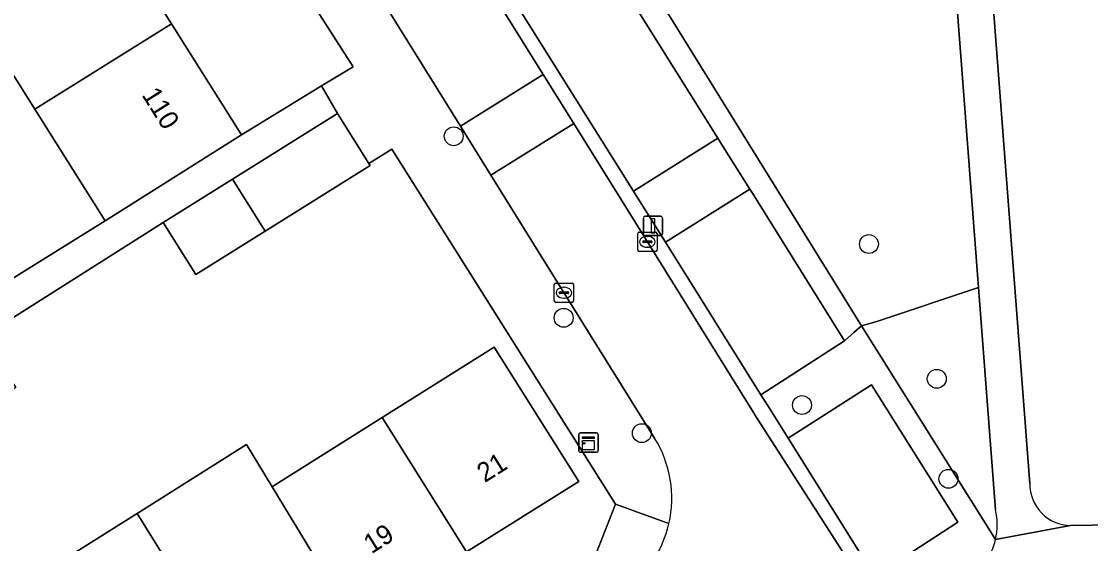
# Model space of a CAD drawing. Extents: x 158455 to 159797, y 387218 to 388672.
# Drawn here: x 158941.2 to 158996.6, y 387931.9 to 387958.9 of the extents above; entities that cross this region are included whole.
import ezdxf

# ---------------------------------------------------------------- set-up
doc = ezdxf.new("R2010")
doc.units = 0
for name, color, linetype in [('IMGEO_Boom', 7, 'Continuous'), ('IMGEO_Erf', 7, 'Continuous'), ('IMGEO_Groenvoorziening', 7, 'Continuous'), ('IMGEO_Haag', 7, 'Continuous'), ('IMGEO_Kast', 7, 'Continuous'), ('IMGEO_Kolk', 7, 'Continuous'), ('IMGEO_Lichtmast', 7, 'Continuous'), ('IMGEO_Pand', 7, 'Continuous'), ('IMGEO_Pand_nummerreeks', 7, 'Continuous'), ('IMGEO_Parkeervlak_open', 7, 'Continuous'), ('IMGEO_Rijbaan_lokaal_open', 7, 'Continuous'), ('IMGEO_Voetpad_halfverhard', 7, 'Continuous'), ('IMGEO_Voetpad_open', 7, 'Continuous')]:
    doc.layers.add(name, color=color, linetype=linetype)

msp = doc.modelspace()

# ---------------------------------------------------------------- linework, layer by layer
at = {"layer": 'IMGEO_Boom'}
for centre in [(158963.609, 387952.96), (158985.105, 387947.38), (158969.301, 387943.562), (158988.617, 387940.404), (158981.64, 387939.044), (158973.35, 387937.591), (158989.221, 387935.226)]:
    msp.add_circle(centre, 0.489, dxfattribs=at)
at = {"layer": 'IMGEO_Erf'}
for points in [[(158940.491, 387977.032), (158944.123, 387971.266), (158941.977, 387969.914), (158945.446, 387964.407), (158948.996, 387958.773), (158952.616, 387953.026), (158956.767, 387955.577), (158958.396, 387956.555), (158939.442, 387986.116)], [(158938.638, 387944.292), (158945.566, 387948.585), (158941.925, 387954.365), (158938.353, 387960.033)], [(158970.597, 387930.387), (158971.987, 387933.904), (158960.403, 387952.298), (158959.214, 387951.558), (158959.283, 387951.448), (158953.85, 387948.049), (158950.251, 387945.797), (158948.563, 387948.494), (158939.165, 387942.542), (158940.572, 387940.48), (158940.933, 387939.951), (158936.935, 387937.435), (158933.087, 387935.014), (158932.702, 387935.58), (158931.41, 387937.732), (158922.317, 387932.014), (158923.438, 387930.219)], [(158941.567, 387929.882), (158947.217, 387933.432), (158952.89, 387936.996), (158954.209, 387934.815), (158954.357, 387934.908), (158959.91, 387938.396), (158965.71, 387942.04), (158970.081, 387935.082), (158964.279, 387931.437)]]:
    msp.add_lwpolyline(points, dxfattribs=at)
at = {"layer": 'IMGEO_Groenvoorziening'}
for points in [[(158989.247, 387965.246), (158984.748, 387965.048), (158981.513, 387964.502), (158978.242, 387963.423), (158972.799, 387972.455), (158974.983, 387976.585), (158966.256, 387991.241), (158962.688, 387990.168), (158960.939, 387989.488), (158959.268, 387988.263), (158957.93, 387986.48), (158954.948, 387981.466), (158965.465, 387964.378), (158964.442, 387963.648), (158965.158, 387962.504), (158970.589, 387965.972), (158984.712, 387943.141), (158985.506, 387943.363), (158990.776, 387945.124)], [(158970.589, 387965.972), (158965.158, 387962.504), (158965.524, 387961.92), (158969.9, 387964.658), (158970.669, 387963.429), (158977.282, 387952.858), (158977.562, 387952.411), (158978.936, 387950.222), (158979.072, 387950.006), (158983.837, 387942.365), (158984.327, 387942.799), (158984.712, 387943.141)], [(158978.936, 387950.222), (158977.562, 387952.411), (158977.282, 387952.858), (158972.911, 387950.123), (158973.226, 387949.62), (158974.566, 387947.478)]]:
    msp.add_lwpolyline(points, close=True, dxfattribs=at)
for points in [[(158990.491, 387973.348), (158990.636, 387971.458), (158993.435, 387934.975)], [(158995.538, 387932.809), (159000, 387932.87), (159013.64, 387933.057), (159020.674, 387933.153), (159020.488, 387940.205), (159025.169, 387940.88), (159024.083, 387951.621)], [(158991.65, 387933.622), (158990.776, 387945.124), (158985.506, 387943.363), (158984.712, 387943.141), (158991.661, 387932.088)], [(158991.661, 387932.088), (158984.712, 387943.141), (158984.327, 387942.799), (158983.837, 387942.365), (158979.511, 387939.581), (158979.885, 387938.984), (158980.925, 387937.324), (158985.239, 387940.099), (158989.713, 387932.973), (158987.385, 387931.461), (158987.447, 387931.274), (158987.341, 387931.14), (158988.62, 387929.138), (158990.179, 387930.036)]]:
    msp.add_lwpolyline(points, dxfattribs=at)
for centre, radius, start, end in [((158995.564, 387934.938), 2.129, 179.0003, 269.3087), ((158988.451, 387932.832), 3.295, 346.9518, 13.8699), ((158988.469, 387932.832), 3.277, 301.4453, 346.8794)]:
    msp.add_arc(centre, radius, start, end, dxfattribs=at)
at = {"layer": 'IMGEO_Haag'}
msp.add_lwpolyline([(158970.589, 387965.972), (158965.158, 387962.504), (158965.524, 387961.92), (158969.9, 387964.658), (158970.669, 387963.429), (158977.282, 387952.858), (158977.562, 387952.411), (158978.936, 387950.222), (158979.072, 387950.006), (158983.837, 387942.365), (158984.327, 387942.799), (158984.712, 387943.141)], close=True, dxfattribs=at)
at = {"layer": 'IMGEO_Kast'}
for p, q in [((158970.159, 387937.6), (158971, 387937.6)), ((158971, 387937.6), (158970.159, 387937.6)), ((158970.084, 387936.675), (158970.084, 387937.516)), ((158970.084, 387937.516), (158970.084, 387936.675)), ((158971.084, 387937.525), (158971.084, 387936.684)), ((158971.084, 387936.684), (158971.084, 387937.525)), ((158971.009, 387936.6), (158970.168, 387936.6)), ((158970.168, 387936.6), (158971.009, 387936.6))]:
    msp.add_line(p, q, dxfattribs=at)
for points in [[(158970.279, 387937.39), (158970.879, 387937.39), (158970.879, 387937.305), (158970.279, 387937.305), (158970.279, 387937.39)], [(158970.279, 387937.215), (158970.879, 387937.215), (158970.879, 387936.726), (158970.279, 387936.726), (158970.279, 387937.215)]]:
    msp.add_lwpolyline(points, dxfattribs=at)
msp.add_circle((158970.363, 387937.064), 0.0377, dxfattribs=at)
for centre, start, end in [((158970.162, 387937.522), 92.4484, 184.2845), ((158970.162, 387937.522), 92.4484, 184.2845), ((158971.006, 387937.522), 2.4484, 94.2845), ((158971.006, 387937.522), 2.4484, 94.2845), ((158970.162, 387936.678), 182.4484, 274.2845), ((158970.162, 387936.678), 182.4484, 274.2845), ((158971.006, 387936.678), 272.4484, 4.2845), ((158971.006, 387936.678), 272.4484, 4.2845)]:
    msp.add_arc(centre, 0.0779, start, end, dxfattribs=at)
at = {"layer": 'IMGEO_Kolk'}
for p, q in [((158973.133, 387947.069), (158973.133, 387947.921)), ((158973.208, 387947.995), (158974.06, 387947.995)), ((158973.435, 387947.538), (158973.833, 387947.538)), ((158973.621, 387947.775), (158973.646, 387947.775)), ((158974.134, 387947.921), (158974.134, 387947.069)), ((158974.06, 387946.995), (158973.208, 387946.995)), ((158973.392, 387947.489), (158973.392, 387947.501)), ((158973.83, 387947.452), (158973.432, 387947.452)), ((158973.644, 387947.215), (158973.619, 387947.215)), ((158973.876, 387947.501), (158973.876, 387947.489)), ((158968.892, 387945.361), (158969.744, 387945.361)), ((158968.817, 387944.435), (158968.817, 387945.287)), ((158969.076, 387944.855), (158969.076, 387944.867)), ((158969.514, 387944.818), (158969.116, 387944.818)), ((158969.119, 387944.904), (158969.517, 387944.904)), ((158969.305, 387945.141), (158969.33, 387945.141)), ((158969.56, 387944.867), (158969.56, 387944.855)), ((158969.818, 387945.287), (158969.818, 387944.435)), ((158969.744, 387944.361), (158968.892, 387944.361)), ((158969.328, 387944.581), (158969.303, 387944.581))]:
    msp.add_line(p, q, dxfattribs=at)
for points in [[(158973.133, 387947.069), (158973.133, 387947.921)], [(158973.208, 387947.995), (158974.06, 387947.995)], [(158974.134, 387947.921), (158974.134, 387947.069)], [(158974.06, 387946.995), (158973.208, 387946.995)], [(158968.892, 387945.361), (158969.744, 387945.361)], [(158968.817, 387944.435), (158968.817, 387945.287)], [(158969.818, 387945.287), (158969.818, 387944.435)], [(158969.744, 387944.361), (158968.892, 387944.361)]]:
    msp.add_lwpolyline(points, dxfattribs=at)
for centre, radius, start, end in [((158973.21, 387947.919), 0.0765, 91.552, 178.448), ((158973.21, 387947.919), 0.0765, 91.552, 178.448), ((158973.432, 387947.498), 0.0403, 85.8775, 175.7526), ((158973.837, 387947.5), 0.0386, 1.7309, 96.639), ((158974.058, 387947.919), 0.0765, 1.552, 88.448), ((158974.058, 387947.919), 0.0765, 1.552, 88.448), ((158973.21, 387947.071), 0.0765, 181.552, 268.448), ((158973.21, 387947.071), 0.0765, 181.552, 268.448), ((158973.429, 387947.488), 0.0366, 178.938, 274.7102), ((158973.833, 387947.495), 0.043, 264.8664, 352.4533), ((158974.058, 387947.071), 0.0765, 271.552, 358.448), ((158974.058, 387947.071), 0.0765, 271.552, 358.448), ((158968.894, 387945.285), 0.0765, 91.552, 178.448), ((158968.894, 387945.285), 0.0765, 91.552, 178.448), ((158969.742, 387945.285), 0.0765, 1.552, 88.448), ((158969.742, 387945.285), 0.0765, 1.552, 88.448), ((158969.116, 387944.864), 0.0403, 85.8775, 175.7526), ((158969.113, 387944.854), 0.0366, 178.938, 274.7102), ((158969.517, 387944.861), 0.043, 264.8664, 352.4533), ((158969.521, 387944.866), 0.0386, 1.7309, 96.639), ((158968.894, 387944.437), 0.0765, 181.552, 268.448), ((158968.894, 387944.437), 0.0765, 181.552, 268.448), ((158969.742, 387944.437), 0.0765, 271.552, 358.448), ((158969.742, 387944.437), 0.0765, 271.552, 358.448)]:
    msp.add_arc(centre, radius, start, end, dxfattribs=at)
for centre, major_axis, ratio, start_param, end_param in [((158973.62, 387947.495), (-0.387, 0.002), 0.722429, 4.712389, 7.853982), ((158973.645, 387947.495), (-0.39, 0.002), 0.717154, 1.570796, 4.712389), ((158969.304, 387944.861), (-0.387, 0.002), 0.722429, 4.712389, 7.853982), ((158969.329, 387944.861), (-0.39, 0.002), 0.717154, 1.570796, 4.712389)]:
    msp.add_ellipse(centre, major_axis=major_axis, ratio=ratio, start_param=start_param, end_param=end_param, dxfattribs=at)
at = {"layer": 'IMGEO_Lichtmast'}
for p, q in [((158973.431, 387947.922), (158973.431, 387948.722)), ((158973.431, 387948.722), (158973.431, 387947.922)), ((158973.531, 387948.822), (158974.321, 387948.822)), ((158974.321, 387948.822), (158973.531, 387948.822)), ((158974.421, 387948.722), (158974.421, 387947.922)), ((158974.421, 387947.922), (158974.421, 387948.722)), ((158974.321, 387947.822), (158973.531, 387947.822)), ((158973.531, 387947.822), (158974.321, 387947.822))]:
    msp.add_line(p, q, dxfattribs=at)
msp.add_lwpolyline([(158973.851, 387948.697), (158974.001, 387948.697), (158974.001, 387947.947), (158973.851, 387947.947), (158973.851, 387948.697)], dxfattribs=at)
for centre, start, end in [((158973.531, 387948.722), 90, 180), ((158973.531, 387948.722), 90, 180), ((158974.321, 387948.722), 0, 90), ((158974.321, 387948.722), 360, 90), ((158973.531, 387947.922), 180, 270), ((158973.531, 387947.922), 180, 270), ((158974.321, 387947.922), 270, 0), ((158974.321, 387947.922), 270, 0)]:
    msp.add_arc(centre, 0.1, start, end, dxfattribs=at)
at = {"layer": 'IMGEO_Pand'}
for points in [[(158941.925, 387954.365), (158948.996, 387958.773), (158945.446, 387964.407), (158938.353, 387960.033)], [(158941.925, 387954.365), (158945.566, 387948.585), (158952.616, 387953.026), (158948.996, 387958.773)], [(158953.85, 387948.049), (158959.283, 387951.448), (158959.214, 387951.558), (158957.595, 387954.146), (158952.158, 387950.744)], [(158953.85, 387948.049), (158952.158, 387950.744), (158948.563, 387948.494), (158950.251, 387945.797)], [(158964.279, 387931.437), (158970.081, 387935.082), (158965.71, 387942.04), (158959.91, 387938.396)], [(158959.91, 387938.396), (158954.357, 387934.908), (158954.209, 387934.815), (158957.19, 387929.884), (158957.081, 387929.814), (158958.388, 387927.736), (158964.279, 387931.437)], [(158957.081, 387929.814), (158957.19, 387929.884), (158954.209, 387934.815), (158952.89, 387936.996), (158947.217, 387933.432), (158951.605, 387926.364), (158950.581, 387925.718), (158953.72, 387920.616), (158955.847, 387921.957), (158952.654, 387927.033)], [(158941.567, 387929.882), (158945.918, 387922.789), (158950.581, 387925.718), (158951.605, 387926.364), (158947.217, 387933.432)]]:
    msp.add_lwpolyline(points, close=True, dxfattribs=at)
at = {"layer": 'IMGEO_Parkeervlak_open'}
for points in [[(158970.669, 387963.429), (158966.324, 387960.642), (158972.911, 387950.123), (158977.282, 387952.858)], [(158979.072, 387950.006), (158978.936, 387950.222), (158974.566, 387947.478), (158974.74, 387947.201), (158979.511, 387939.581), (158983.837, 387942.365)], [(158987.341, 387931.14), (158987.447, 387931.274), (158987.385, 387931.461), (158989.713, 387932.973), (158985.239, 387940.099), (158980.925, 387937.324), (158985.487, 387930.038)]]:
    msp.add_lwpolyline(points, close=True, dxfattribs=at)
at = {"layer": 'IMGEO_Rijbaan_lokaal_open'}
for points in [[(158952.834, 387990.192), (158959.464, 387995.66), (158956.235, 387999.581), (158942.293, 387988.038), (158944.947, 387983.744), (158955.962, 387966.36), (158959.38, 387960.855), (158963.953, 387953.49), (158968.238, 387956.152), (158966.063, 387959.638), (158958.603, 387971.365)], [(158952.352, 387909.782), (158965.172, 387917.465), (158965.394, 387917.576), (158966.061, 387918), (158970.243, 387920.654), (158984.951, 387929.585), (158979.203, 387938.545), (158979.125, 387938.666), (158972.245, 387949.732), (158969.821, 387953.616), (158965.53, 387950.95), (158967.736, 387947.397), (158974.01, 387937.331)]]:
    msp.add_lwpolyline(points, dxfattribs=at)
msp.add_lwpolyline([(158963.953, 387953.49), (158965.53, 387950.95), (158969.821, 387953.616), (158968.238, 387956.152)], close=True, dxfattribs=at)
for centre, radius, start, end in [((158969.018, 387934.221), 5.882, 347.0853, 31.9276), ((158969.022, 387934.222), 5.879, 302.1858, 347.0624)]:
    msp.add_arc(centre, radius, start, end, dxfattribs=at)
at = {"layer": 'IMGEO_Voetpad_halfverhard'}
for points in [[(158993.435, 387934.975), (158990.636, 387971.458)], [(158988.933, 387969.38), (158989.247, 387965.246), (158990.776, 387945.124), (158991.65, 387933.622)], [(159023.764, 387933.2), (159020.674, 387933.153), (159013.64, 387933.057), (159000, 387932.87), (158995.538, 387932.809), (158991.661, 387932.088)], [(158991.661, 387932.088), (158995.538, 387932.809)]]:
    msp.add_lwpolyline(points, dxfattribs=at)
for centre, radius, start, end in [((158995.564, 387934.938), 2.129, 179.0003, 269.3087), ((158988.451, 387932.832), 3.295, 346.9518, 13.8699), ((158988.469, 387932.832), 3.277, 301.4453, 346.8794)]:
    msp.add_arc(centre, radius, start, end, dxfattribs=at)
at = {"layer": 'IMGEO_Voetpad_open'}
for points in [[(158941.348, 387987.294), (158939.442, 387986.116), (158958.396, 387956.555), (158956.767, 387955.577), (158957.595, 387954.146), (158959.214, 387951.558), (158960.403, 387952.298), (158971.987, 387933.904), (158974.751, 387932.906)], [(158974.01, 387937.331), (158967.736, 387947.397), (158965.53, 387950.95), (158963.953, 387953.49), (158959.38, 387960.855), (158958.223, 387960.173), (158941.348, 387987.294)], [(158951.598, 387982.851), (158958.603, 387971.365), (158966.063, 387959.638), (158968.238, 387956.152), (158969.821, 387953.616), (158972.245, 387949.732), (158979.125, 387938.666), (158979.203, 387938.545), (158984.951, 387929.585), (158985.487, 387930.038), (158980.925, 387937.324), (158979.885, 387938.984), (158979.511, 387939.581), (158974.74, 387947.201), (158974.566, 387947.478), (158973.226, 387949.62), (158972.911, 387950.123), (158966.324, 387960.642)], [(158939.165, 387942.542), (158948.563, 387948.494), (158952.158, 387950.744), (158957.595, 387954.146), (158956.767, 387955.577), (158952.616, 387953.026), (158945.566, 387948.585), (158938.638, 387944.292)], [(158974.751, 387932.906), (158971.987, 387933.904), (158970.597, 387930.387), (158917.455, 387896.962), (158918.245, 387895.525), (158932.263, 387904.264), (158940.641, 387909.54), (158940.377, 387909.964), (158943.603, 387911.995), (158943.867, 387911.571), (158945.477, 387912.585), (158945.213, 387913.009), (158948.272, 387914.935), (158948.536, 387914.511), (158952.175, 387916.803), (158951.912, 387917.228), (158955.146, 387919.247), (158955.409, 387918.822), (158956.159, 387919.289), (158955.897, 387919.714), (158959.356, 387921.868), (158959.618, 387921.443), (158972.153, 387929.247)]]:
    msp.add_lwpolyline(points, dxfattribs=at)
for centre, radius, start, end in [((158969.018, 387934.221), 5.882, 347.0853, 31.9276), ((158969.022, 387934.222), 5.879, 302.1858, 347.0624)]:
    msp.add_arc(centre, radius, start, end, dxfattribs=at)

# ---------------------------------------------------------------- texts
at = {"layer": 'IMGEO_Pand_nummerreeks'}
for s, rotation, p in [('110', 302.2099, (158947.431, 387955.102)), ('21', 32.1386, (158965.213, 387935)), ('19', 32.1372, (158959.348, 387931.315))]:
    msp.add_text(s, height=1, rotation=rotation, dxfattribs=at).set_placement(p)

doc.saveas('drawing.dxf')
